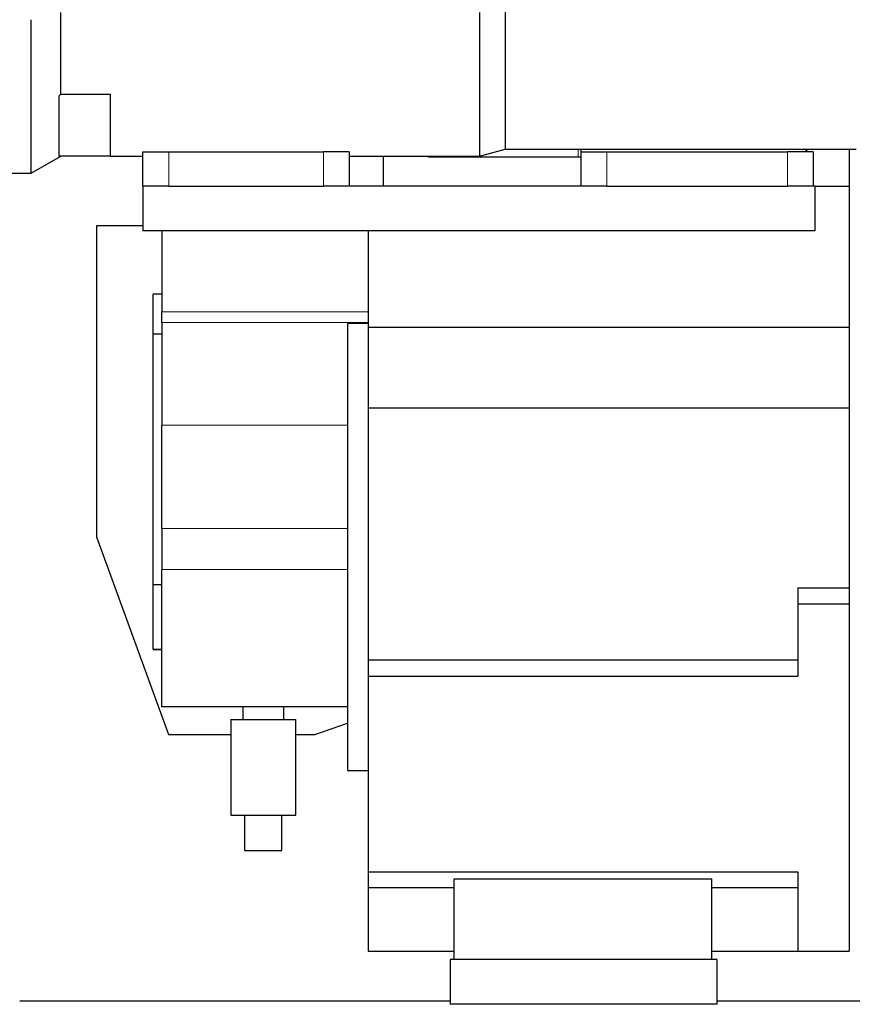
# Model space of a CAD drawing. Header units: inches. Extents: x 0 to 20790, y -12 to 14700.
# Tile 322 of 341: x 13977 to 14462, y 10371 to 10943. Entities that reach past the tile are written whole.
import ezdxf

# ---------------------------------------------------------------- set-up
doc = ezdxf.new("R2010")
doc.units = ezdxf.units.IN
doc.layers.add('1', color=7, linetype='Continuous', true_color=0xffffff)

msp = doc.modelspace()

# ---------------------------------------------------------------- linework, layer by layer
at = {"layer": '1', "color": 2, "linetype": 'Continuous', "lineweight": 25}
for p, q in [((14001.256, 10900.067), (14001.256, 10947.567)), ((14244.68, 10947.567), (14244.68, 10864.092)), ((14259.608, 10949.224), (14259.608, 10868.092)), ((13983.935, 10854.092), (13983.935, 10943.425)), ((13999.935, 10898.989), (14001.256, 10900.067)), ((13999.935, 10898.989), (13999.935, 10864.092)), ((14001.256, 10900.067), (14029.935, 10900.067)), ((14029.935, 10900.067), (14029.935, 10864.092)), ((14244.68, 10864.092), (14259.608, 10868.092)), ((14259.608, 10868.092), (14463.935, 10868.092)), ((14303.935, 10866.592), (14303.935, 10868.092)), ((14433.935, 10866.592), (14435.83, 10868.092)), ((14459.935, 10868.092), (14459.935, 10846.592)), ((13983.935, 10854.092), (14001.256, 10864.092)), ((14029.935, 10864.092), (13999.935, 10864.092)), ((14029.935, 10864.092), (14048.935, 10864.092)), ((14048.935, 10866.592), (14063.935, 10866.592)), ((14048.935, 10846.592), (14048.935, 10866.592)), ((14063.935, 10866.592), (14153.935, 10866.592)), ((14168.935, 10866.592), (14153.935, 10866.592)), ((14168.935, 10866.592), (14168.935, 10846.592)), ((14168.935, 10864.092), (14244.68, 10864.092)), ((14188.935, 10846.592), (14188.935, 10864.092)), ((14216.215, 10863.592), (14302.135, 10863.592)), ((14303.935, 10866.592), (14318.935, 10866.592)), ((14303.935, 10846.592), (14303.935, 10866.592)), ((14318.935, 10866.592), (14423.935, 10866.592)), ((14438.935, 10866.592), (14423.935, 10866.592)), ((14438.935, 10866.592), (14438.935, 10846.592)), ((13958.935, 10854.092), (13983.935, 10854.092)), ((14058.551, 10846.592), (14048.935, 10846.592)), ((14048.935, 10846.592), (14048.935, 10820.587)), ((14063.935, 10846.592), (14058.55, 10846.592)), ((14063.935, 10846.592), (14153.935, 10846.592)), ((14159.32, 10846.592), (14153.935, 10846.592)), ((14313.544, 10846.592), (14159.325, 10846.592)), ((14318.935, 10846.592), (14313.55, 10846.592)), ((14318.935, 10846.592), (14423.935, 10846.592)), ((14429.32, 10846.592), (14423.935, 10846.592)), ((14439.935, 10846.592), (14429.317, 10846.592)), ((14439.935, 10846.592), (14459.935, 10846.592)), ((14439.935, 10846.592), (14439.935, 10820.587)), ((14459.935, 10846.592), (14459.935, 10764.592)), ((14021.935, 10823.592), (14021.935, 10642.592)), ((14048.939, 10823.592), (14021.935, 10823.592)), ((14439.935, 10820.587), (14048.935, 10820.587)), ((14059.935, 10820.587), (14059.935, 10773.477)), ((14179.935, 10820.587), (14179.935, 10764.592)), ((14059.935, 10783.751), (14054.935, 10783.751)), ((14054.935, 10760.442), (14054.935, 10783.751)), ((14059.935, 10767.264), (14059.935, 10773.477)), ((14059.935, 10767.264), (14059.935, 10707.438)), ((14179.935, 10766.592), (14167.935, 10766.592)), ((14167.935, 10766.592), (14167.935, 10636.592)), ((14179.935, 10764.592), (14179.935, 10717.592)), ((14179.935, 10764.592), (14459.935, 10764.592)), ((14459.935, 10764.592), (14459.935, 10717.592)), ((14054.935, 10614.587), (14054.935, 10760.442)), ((14059.935, 10760.442), (14054.935, 10760.442)), ((14179.935, 10717.592), (14179.935, 10570.971)), ((14179.935, 10717.592), (14459.935, 10717.592)), ((14459.935, 10717.592), (14459.935, 10612.971)), ((14059.935, 10647.438), (14059.935, 10707.438)), ((14059.935, 10647.438), (14059.935, 10623.592)), ((14021.935, 10642.592), (14063.792, 10527.592)), ((14167.935, 10636.592), (14167.935, 10506.592)), ((14059.935, 10543.592), (14059.935, 10623.592)), ((14054.935, 10577.053), (14054.935, 10614.587)), ((14059.935, 10614.587), (14054.935, 10614.587)), ((14429.935, 10612.971), (14459.935, 10612.971)), ((14429.935, 10612.971), (14429.935, 10603.592)), ((14459.935, 10612.971), (14459.935, 10603.592)), ((14429.935, 10603.592), (14429.935, 10561.592)), ((14429.935, 10603.592), (14459.935, 10603.592)), ((14459.935, 10603.592), (14459.935, 10401.592)), ((14054.935, 10577.053), (14054.935, 10576.921)), ((14059.935, 10577.053), (14054.935, 10577.053)), ((14054.935, 10576.921), (14059.935, 10576.921)), ((14179.935, 10570.971), (14429.935, 10570.971)), ((14179.935, 10570.971), (14179.935, 10561.592)), ((14179.935, 10561.592), (14179.935, 10447.592)), ((14179.935, 10561.592), (14429.935, 10561.592)), ((14167.933, 10543.592), (14059.935, 10543.592)), ((14107.035, 10543.592), (14107.035, 10536.192)), ((14130.835, 10536.192), (14130.835, 10543.592)), ((14100.035, 10536.192), (14100.035, 10480.537)), ((14100.035, 10536.192), (14137.835, 10536.192)), ((14137.835, 10480.537), (14137.835, 10536.192)), ((14148.935, 10527.592), (14167.935, 10534.143)), ((14063.792, 10527.592), (14100.036, 10527.592)), ((14137.835, 10527.592), (14148.935, 10527.592)), ((14167.935, 10506.592), (14179.935, 10506.592)), ((14100.035, 10480.537), (14137.835, 10480.537)), ((14108.121, 10480.537), (14108.121, 10460.092)), ((14129.75, 10460.092), (14129.75, 10480.537)), ((14108.121, 10460.092), (14129.75, 10460.092)), ((14179.935, 10447.592), (14429.935, 10447.592)), ((14179.935, 10447.592), (14179.935, 10438.544)), ((14229.935, 10396.592), (14229.935, 10443.573)), ((14229.935, 10443.573), (14379.935, 10443.573)), ((14379.935, 10396.592), (14379.935, 10443.573)), ((14429.935, 10447.592), (14429.935, 10401.592)), ((14179.935, 10438.544), (14179.935, 10401.592)), ((14179.935, 10438.544), (14229.935, 10438.544)), ((14379.935, 10438.544), (14429.935, 10438.544)), ((14179.935, 10401.592), (14229.935, 10401.592)), ((14379.935, 10401.592), (14429.935, 10401.592)), ((14429.935, 10401.592), (14459.935, 10401.592)), ((14382.935, 10396.592), (14227.596, 10396.592)), ((14227.596, 10396.592), (14227.596, 10370.592)), ((14382.935, 10396.592), (14382.935, 10370.592)), ((13977.26, 10372.623), (14227.674, 10372.623)), ((14382.935, 10370.592), (14227.596, 10370.592)), ((14382.999, 10372.623), (15371.164, 10372.623))]:
    msp.add_line(p, q, dxfattribs=at)
at = {"layer": '1', "color": 110, "linetype": 'Continuous', "lineweight": 13}
for p, q in [((14302.135, 10863.592), (14302.135, 10868.093)), ((14063.935, 10866.592), (14063.935, 10846.592)), ((14153.935, 10846.592), (14153.935, 10866.592)), ((14216.215, 10863.592), (14216.215, 10864.093)), ((14318.935, 10866.592), (14318.935, 10846.592)), ((14423.935, 10846.592), (14423.935, 10866.592)), ((14059.935, 10773.477), (14179.935, 10773.477)), ((14179.935, 10767.264), (14059.935, 10767.264)), ((14059.935, 10707.438), (14167.933, 10707.438)), ((14167.933, 10647.438), (14059.935, 10647.438)), ((14059.935, 10623.592), (14167.933, 10623.592))]:
    msp.add_line(p, q, dxfattribs=at)
at = {"layer": '1', "color": 2, "linetype": 'Continuous', "lineweight": 25}
for points, degree in [([(14213.595, 10864.092), (14216.215, 10863.592)], 1), ([(14302.135, 10863.592), (14302.744, 10863.605), (14303.348, 10863.625), (14303.95, 10863.653)], 3)]:
    msp.add_open_spline(points, degree=degree, dxfattribs=at)

doc.saveas('drawing.dxf')
